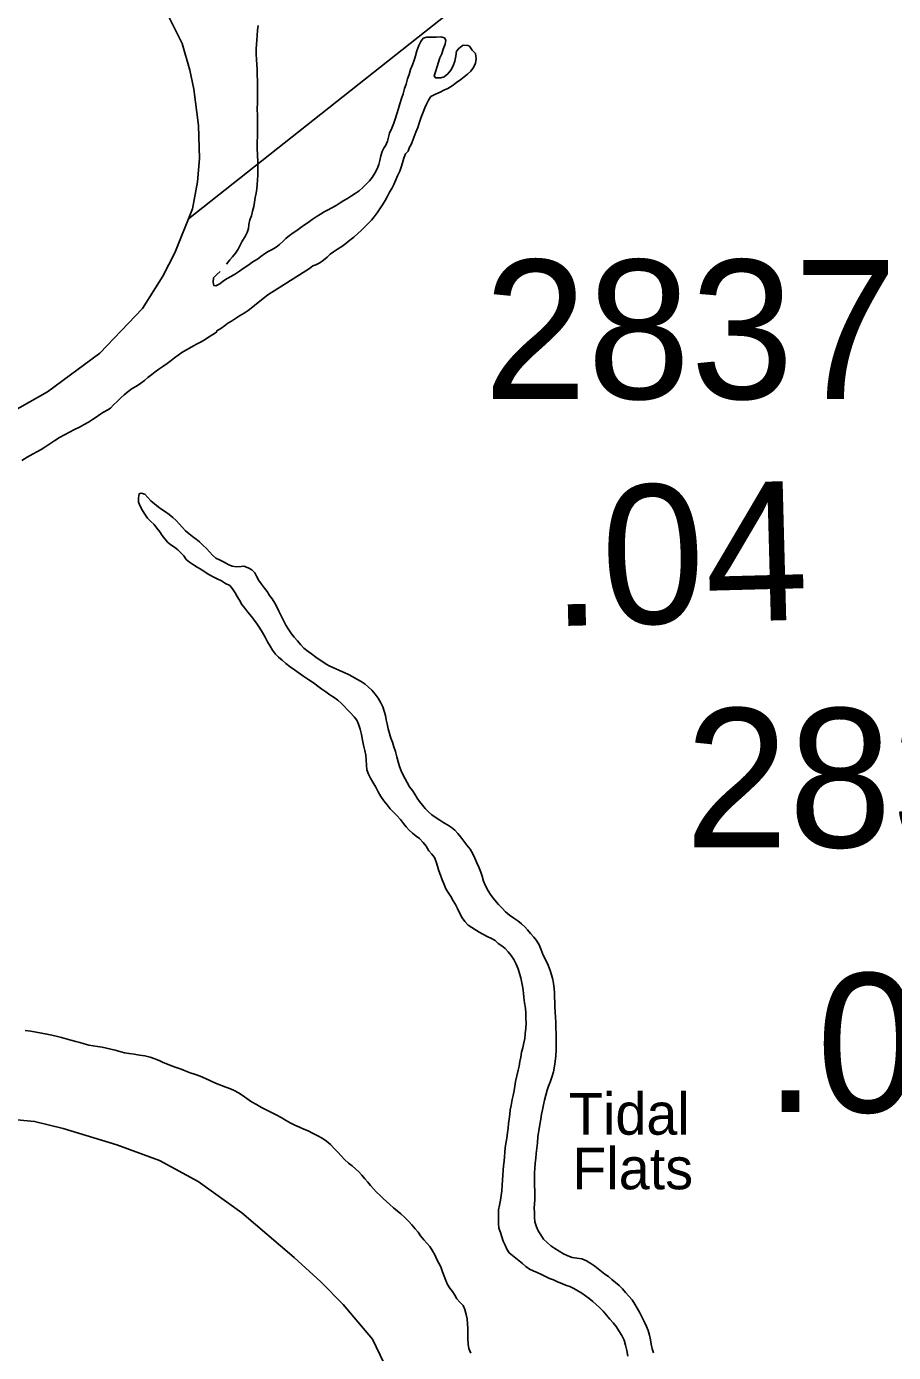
# Model space of a CAD drawing. Extents: x 2290055 to 2389491, y 66597 to 237875.
# Drawn here: x 2304563 to 2307682, y 190299 to 195070 of the extents above; entities that cross this region are included whole.
import ezdxf

# ---------------------------------------------------------------- set-up
doc = ezdxf.new("R2010")
doc.units = 0
for name, color, linetype in [('Exist Boundary Political CountyLine', 7, 'Continuous'), ('Exist Hydrographic Point Label', 7, 'Continuous'), ('Exist Hydrographic River Shore', 7, 'Continuous'), ('Exist Road Secondary Mileage Hundredths English Label', 7, 'Continuous'), ('Exist Road Secondary Type 51 Number Label', 7, 'Continuous'), ('Exist Utilities Electrical Transmission Line', 7, 'Continuous')]:
    doc.layers.add(name, color=color, linetype=linetype)

msp = doc.modelspace()

# ---------------------------------------------------------------- linework, layer by layer
at = {"layer": 'Exist Boundary Political CountyLine'}
for points in [[(2305033.7, 195189.4), (2305122.9, 195008.9), (2305150.7, 194912), (2305165.4, 194844.6), (2305182.6, 194713.2), (2305185.3, 194595.3), (2305178.6, 194511), (2305160.5, 194414.2), (2305096.7, 194255.7), (2305054, 194171.9), (2304980.6, 194055), (2304826.9, 193894.9), (2304638.4, 193755.3), (2304476, 193662.9)], [(2304361.5, 191151.6), (2304592.4, 191130.7), (2304695.5, 191104.8), (2304887.9, 191046.4), (2305042.1, 190990.5), (2305181.2, 190914), (2305337.7, 190802.2), (2305526.2, 190641.6), (2305621.7, 190553.3), (2305702.9, 190472.5), (2305808, 190346.7), (2305849.3, 190262.3)]]:
    msp.add_lwpolyline(points, dxfattribs=at)
at = {"layer": 'Exist Hydrographic River Shore'}
for points in [[(2305396.5, 195072.6), (2305394, 195056.8), (2305392.5, 195037), (2305392, 195020.4), (2305390.5, 195005.4), (2305389.7, 194989), (2305389.5, 194971), (2305390.5, 194950), (2305391.5, 194933.8), (2305392.5, 194913.4), (2305393.5, 194896.2), (2305394.2, 194874.6), (2305394.5, 194853.8), (2305394.5, 194838.8), (2305394, 194817.6), (2305393.7, 194795.2), (2305393.5, 194772.8), (2305394, 194749.6), (2305394.7, 194728.4), (2305394.7, 194707), (2305394.5, 194688.6), (2305393.7, 194672.4), (2305393.5, 194655.8), (2305393.5, 194640), (2305393.5, 194631.8), (2305395.5, 194582.8), (2305395.7, 194567.2), (2305396, 194550.8), (2305395.5, 194535), (2305394.5, 194517.4), (2305393.2, 194500.8), (2305391.7, 194485.2), (2305389.7, 194470), (2305386, 194454.8), (2305383, 194437.4), (2305380.5, 194421.6), (2305376.7, 194404.8), (2305372.2, 194389), (2305367, 194373.6), (2305363.7, 194357.6), (2305362.5, 194342.4), (2305357.5, 194328.2), (2305349.7, 194314), (2305339.5, 194297.2), (2305331.5, 194282.4), (2305324.2, 194268.2), (2305314.7, 194253.6), (2305304.5, 194241.4), (2305294.7, 194229.8), (2305283.2, 194214.2)], [(2305838, 194603.8), (2305842.7, 194620.4), (2305850.2, 194634), (2305854.7, 194640.4), (2305861.5, 194656.6), (2305865, 194671.8), (2305869.7, 194686.2), (2305877, 194703.4), (2305884.7, 194721.8), (2305890.2, 194739.6), (2305895.2, 194755.6), (2305901.5, 194774), (2305906.7, 194791), (2305912.5, 194810.2), (2305918.2, 194827.2), (2305923, 194846.8), (2305928.5, 194862.4), (2305933.5, 194880.8), (2305939.5, 194897.2), (2305945.2, 194915), (2305951.5, 194932.2), (2305957.5, 194948.6), (2305962.7, 194964.6), (2305967.7, 194982.6), (2305974.5, 195001.4), (2305981.5, 195015.4), (2305990.5, 195027.4), (2306003.5, 195031.6), (2306021.5, 195031.4), (2306037.5, 195031.2), (2306053.2, 195032), (2306066.7, 195029), (2306071.5, 195021), (2306069.5, 195005.8), (2306062.7, 194988.2), (2306057.5, 194971.8), (2306050.7, 194957.2), (2306045.2, 194940.8), (2306040.5, 194925.4), (2306034.7, 194906.8), (2306030.2, 194892.4), (2306035, 194884.8), (2306053.5, 194884.6), (2306065.7, 194888.6), (2306079, 194899.6), (2306089.7, 194912.8), (2306098.5, 194927.6), (2306103.7, 194944.4), (2306107.5, 194962.6), (2306110.7, 194981.2), (2306118.5, 194990.6), (2306131, 194999.8), (2306134.5, 195002.6), (2306150.5, 195001.8), (2306156.7, 194999.2), (2306166.7, 194985), (2306178.5, 194972), (2306180.5, 194953.6), (2306178.5, 194937.6), (2306171, 194922.4), (2306161.5, 194909.4), (2306149.7, 194898.2), (2306137.5, 194888), (2306125.2, 194879), (2306109.7, 194868), (2306094.5, 194856.6), (2306078.5, 194846.4), (2306064.7, 194840), (2306051, 194833.8), (2306034.2, 194825.8), (2306018, 194817.6), (2306009.5, 194804), (2306002.5, 194790.4), (2305996, 194776.6), (2305989.7, 194761.4), (2305983.5, 194742.8), (2305977.5, 194726), (2305971.5, 194706.8), (2305964.2, 194689), (2305956.7, 194670), (2305949.5, 194651.6), (2305946, 194643), (2305941.2, 194635), (2305936.5, 194620.8), (2305927, 194611.6), (2305920.5, 194595.4), (2305916, 194578.8), (2305911.5, 194563.6), (2305905.7, 194549), (2305898.2, 194532.2), (2305891.5, 194517.6), (2305885.2, 194501.2), (2305877.5, 194486.6), (2305869.5, 194473.2), (2305860.2, 194457), (2305853, 194443.4), (2305843.5, 194428), (2305834.5, 194413.8)], [(2305260.5, 194187.8), (2305248.2, 194177.4), (2305236, 194165.4), (2305234.7, 194150.4), (2305237.5, 194137.8), (2305244.7, 194136.6), (2305259, 194144.2), (2305272.2, 194155.2), (2305285, 194163.4), (2305300.2, 194172), (2305315.7, 194180), (2305329.5, 194189.4), (2305342.7, 194198.8), (2305355.7, 194206.8), (2305367.6, 194215.9), (2305368.6, 194216.7), (2305381, 194225), (2305394.7, 194233), (2305406.5, 194242.6), (2305419, 194251.4), (2305432.5, 194260.2), (2305447.5, 194267.8), (2305461.5, 194275.8), (2305473.5, 194285), (2305485, 194296.4), (2305496.5, 194307), (2305509.2, 194317.2), (2305522.7, 194327), (2305535.2, 194335.8), (2305550.5, 194346), (2305563.5, 194355.8), (2305576.2, 194365), (2305590.7, 194375), (2305605, 194384.8), (2305620.5, 194394.6), (2305633.7, 194402.6), (2305648.5, 194410.6), (2305662.2, 194417.2), (2305677.5, 194426), (2305691.2, 194435), (2305704.7, 194443.6), (2305718.5, 194451.2), (2305732.5, 194460), (2305745.5, 194468.6), (2305759.5, 194478.2), (2305772.7, 194490.4), (2305785.5, 194502.4), (2305797.2, 194514.4), (2305806.5, 194526.6), (2305816.5, 194541.8), (2305824.7, 194557.6), (2305830.2, 194572.8), (2305834.5, 194587.4), (2305838, 194603.8)], [(2305834.5, 194413.8), (2305825.2, 194399.8), (2305814.5, 194385.4), (2305804.5, 194372.8), (2305793, 194361.6), (2305779.7, 194348.2), (2305767.7, 194335.6), (2305755.5, 194324.4), (2305741, 194312), (2305727, 194300.8), (2305712, 194288.8), (2305698.2, 194278.4), (2305682.2, 194268.2), (2305668.2, 194259), (2305656, 194250), (2305644.5, 194240), (2305631.5, 194229.2), (2305619, 194219.8), (2305604.5, 194212.2), (2305593.5, 194208.2), (2305581.2, 194199.2), (2305431.5, 194104.2), (2305361.2, 194048.4), (2305346.2, 194038), (2305329.5, 194028.6)], [(2305329.5, 194028.6), (2305315.5, 194019.4), (2305301, 194009.8), (2305287.5, 194002.2), (2305275.2, 193993), (2305262.5, 193983.6), (2305248, 193975), (2305246.5, 193969.8), (2305233.5, 193961.4), (2305218.5, 193952.2), (2305205.5, 193943.4), (2305192.2, 193935.4), (2305177.7, 193927.8), (2305163.7, 193920.2), (2305149.7, 193911.8), (2305136.2, 193904.8), (2305121.5, 193896.2), (2305108.7, 193887), (2305096, 193877.2), (2305084, 193867.8), (2305069.5, 193857.2), (2305054, 193847), (2305039.7, 193837.4), (2305026.5, 193827.8), (2305014, 193817.8), (2304999.7, 193806.8), (2304987.2, 193795.6), (2304975, 193786), (2304959.5, 193776.2), (2304943.7, 193766.8), (2304929.2, 193756.2), (2304914.2, 193744.2), (2304902.2, 193733.4), (2304889.5, 193720.2), (2304876.5, 193708.8), (2304865.7, 193696.4), (2304855.5, 193691), (2304840.7, 193682.2), (2304827.5, 193673.8), (2304814.5, 193664.6), (2304801, 193655.2), (2304786.2, 193646), (2304770.7, 193637.2), (2304754.2, 193628.4), (2304736.5, 193619.4), (2304718, 193610), (2304700.2, 193600.4), (2304682.5, 193590.6), (2304665, 193580.4), (2304647.7, 193568.8), (2304629.5, 193556.2), (2304615.5, 193547.6), (2304600, 193539), (2304586.7, 193532), (2304566, 193520.4), (2304546.7, 193508.2)], [(2305965.5, 192157.4), (2305951.5, 192167.8), (2305939.7, 192178.2), (2305928.5, 192190.6), (2305919.2, 192202.8), (2305909, 192216.4), (2305895.2, 192231.6), (2305882.2, 192244.2), (2305871.5, 192255.6), (2305860.5, 192269.4), (2305848.2, 192283.8), (2305837.5, 192300), (2305828.5, 192316.6), (2305819.5, 192333.4), (2305809.5, 192350.6), (2305800.5, 192365.2), (2305793.7, 192379.6), (2305788, 192395.6), (2305786, 192412.2), (2305785.5, 192431), (2305784.2, 192447.8), (2305780.5, 192465.6), (2305776, 192484.2), (2305772.2, 192502.6), (2305768.5, 192522.2), (2305763.7, 192541.8), (2305758, 192559.4), (2305751.2, 192574.2), (2305742.5, 192586.6), (2305728.2, 192601.4), (2305716.7, 192612.8), (2305705.7, 192624.4), (2305694.7, 192635.6), (2305683, 192646), (2305669.7, 192656), (2305655, 192665.8), (2305639.7, 192675.8), (2305625.5, 192686), (2305611.5, 192696.6), (2305596, 192708), (2305578.5, 192719.8), (2305560.5, 192731.4), (2305544, 192743), (2305527.5, 192754.6), (2305511.5, 192766.2), (2305496.5, 192777.8), (2305482.5, 192789.6), (2305470.2, 192800.6), (2305459.2, 192811.4), (2305448, 192826.2), (2305439.7, 192840.6), (2305430.5, 192856.4), (2305421.5, 192873), (2305412.5, 192889.8), (2305402.7, 192905.6), (2305392.7, 192919.6), (2305383.7, 192932.2), (2305372.5, 192947), (2305359.5, 192962.2), (2305348.2, 192976.6), (2305338.2, 192990.8), (2305329.2, 193006), (2305321.5, 193019.4), (2305313.5, 193032.8), (2305304.5, 193046.2), (2305294.5, 193058.4), (2305279.5, 193066.2), (2305264.2, 193074.8), (2305249.7, 193082), (2305234.5, 193090), (2305219.5, 193097.8), (2305206.2, 193106), (2305193.5, 193114.4), (2305177.5, 193124.8), (2305163.5, 193133), (2305150, 193142.4), (2305138.2, 193152.2), (2305128.7, 193165.2), (2305118.7, 193176.4), (2305107.5, 193186.4), (2305096, 193196.2), (2305082.7, 193205.2), (2305071, 193214.6), (2305061, 193226), (2305051.5, 193238.4), (2305042.5, 193251.2), (2305032.5, 193264.8), (2305022, 193277.8), (2305009.5, 193290.6), (2304999, 193301.4), (2304988.5, 193315.4), (2304980.2, 193328.8), (2304972.2, 193343.6), (2304966.5, 193357.8), (2304966.5, 193373.4), (2304968.7, 193388.4), (2304975.5, 193390.4), (2304988.7, 193387.6), (2304999.5, 193375)], [(2304999.5, 193375), (2305010.7, 193362.8), (2305023.5, 193352.6), (2305036.5, 193341.6), (2305050.2, 193331.6), (2305063.5, 193323.2), (2305077, 193313.6), (2305089.5, 193303.4), (2305101.7, 193292), (2305113, 193280.8), (2305124.5, 193267.6), (2305135.5, 193255.4), (2305148, 193244.2), (2305161, 193234.8), (2305174.2, 193225.2), (2305186, 193215.4), (2305198, 193203.4), (2305210.5, 193191.6), (2305221.5, 193180.2), (2305232.5, 193167.8), (2305244.7, 193157.2), (2305259.5, 193149.4), (2305274.7, 193142.2), (2305288.2, 193134.2), (2305303.2, 193128.6), (2305319, 193125.8), (2305335, 193127), (2305345.5, 193128.4), (2305360.5, 193122.2), (2305374.2, 193115.4), (2305384.2, 193103.6), (2305392.2, 193090), (2305399.5, 193076.6), (2305408.5, 193062.8), (2305419, 193049.4), (2305428.5, 193036.4), (2305437.5, 193022.4), (2305446.7, 193010.4), (2305456.5, 192995.2), (2305464.2, 192981.4), (2305471.5, 192966.2), (2305479.7, 192949.4), (2305488.2, 192933.2), (2305496.7, 192915.8), (2305506.5, 192898.6), (2305516, 192884.8), (2305526.5, 192872.6), (2305538, 192859.2), (2305549.2, 192846.4), (2305561.2, 192833), (2305576, 192821.2), (2305588.5, 192812.4), (2305604.2, 192801.2), (2305616.5, 192792.4), (2305629, 192783.6), (2305641.7, 192775.4), (2305655, 192768), (2305673.5, 192759.4), (2305689.5, 192752.6), (2305706, 192745.6), (2305721.5, 192738), (2305736.7, 192730), (2305751.7, 192722.2), (2305767.5, 192713), (2305781, 192703.4), (2305793.5, 192693.4), (2305805.5, 192682.4), (2305817.5, 192668.2), (2305828.5, 192653.2), (2305838.5, 192636.8), (2305845.2, 192622.4), (2305850.5, 192607), (2305854.5, 192591.2), (2305857.5, 192575.4), (2305860.2, 192560.4), (2305864, 192542.4), (2305868.7, 192525.8), (2305874.5, 192509), (2305879.5, 192494.6), (2305885, 192478.6), (2305890.5, 192461), (2305895.7, 192442), (2305900.7, 192424.4), (2305905.5, 192407.8), (2305910.7, 192392.4), (2305917.5, 192378.4), (2305925.5, 192362.6), (2305932.7, 192349.4), (2305941.5, 192334.6), (2305951.5, 192320.8), (2305960.5, 192307.6), (2305969.2, 192294), (2305977.5, 192281.4), (2305987.5, 192268), (2305997.2, 192256), (2306009.2, 192244.2), (2306022, 192233), (2306037, 192222.4), (2306050, 192214.2), (2306065, 192204.6)], [(2306065, 192204.6), (2306078.2, 192197), (2306092, 192188), (2306104.5, 192178.4), (2306115.5, 192166.4), (2306125.5, 192153.2), (2306136.2, 192138.8), (2306147.7, 192124.4), (2306159, 192109.6), (2306168.5, 192093.8), (2306176.5, 192077.2), (2306183.7, 192061.4), (2306191, 192045.4), (2306197.5, 192027.6), (2306202.2, 192012.8), (2306207.7, 191995), (2306214.5, 191977.6), (2306223.5, 191960.6), (2306235, 191943.6), (2306247.5, 191927), (2306261, 191911.4), (2306274, 191897.8), (2306286.5, 191884.6), (2306300.7, 191872.4), (2306316, 191861.8), (2306331, 191851.8), (2306343.5, 191841.4), (2306355.5, 191830.6), (2306366, 191819.4), (2306376.2, 191806.8), (2306388, 191794), (2306398.5, 191781), (2306407, 191765.8), (2306414.2, 191747.8), (2306422, 191728.8), (2306431.2, 191710.8), (2306439.5, 191693), (2306447, 191673.2), (2306451.7, 191658.2), (2306456.2, 191641), (2306459.5, 191626.2), (2306461.5, 191609), (2306462.5, 191593.6), (2306463.2, 191576.4), (2306463.5, 191560.8), (2306464.2, 191544.2), (2306465.5, 191524.2), (2306466.7, 191505.6), (2306467.5, 191486.4), (2306468, 191466.6), (2306468.5, 191446.8), (2306468.5, 191426.6), (2306468.7, 191406.6), (2306468.5, 191387), (2306467.2, 191367), (2306465.2, 191346.4), (2306463, 191329.6)], [(2306341.5, 191362), (2306344.5, 191379.8), (2306348.2, 191395.6), (2306352.5, 191413), (2306355.5, 191428.6), (2306357.5, 191445.6), (2306359.2, 191466), (2306360.2, 191484.4), (2306360, 191501.8), (2306359.5, 191520), (2306358, 191538.2), (2306355.2, 191556.8), (2306352.5, 191576.6), (2306350.7, 191592), (2306348.5, 191610.8), (2306345.5, 191628.6), (2306341.5, 191647.4), (2306337, 191663.2), (2306331.5, 191679), (2306324.2, 191696.8), (2306316.2, 191713.2), (2306306.5, 191727.6), (2306296.2, 191740.4), (2306285.5, 191752.4), (2306273.5, 191762.8), (2306259.5, 191770.4), (2306248.7, 191781.2), (2306235.5, 191788.8), (2306221, 191796.4), (2306206.7, 191802.6), (2306192.2, 191811), (2306178.5, 191819.8), (2306165.5, 191828.2), (2306152.7, 191837.2), (2306139.7, 191850), (2306130.7, 191862.8), (2306122.7, 191878.8), (2306113.7, 191897.2), (2306106.5, 191910.8), (2306098.5, 191924.2), (2306089.2, 191939.4), (2306080.5, 191954), (2306072.2, 191967.8), (2306065.2, 191982.8), (2306058.7, 191999.6), (2306052.5, 192016.6), (2306047, 192032.4), (2306041.2, 192048.8), (2306037, 192064.6), (2306030.5, 192080), (2306021.2, 192091.6), (2306011, 192103.8), (2306000.7, 192120.4), (2305990.5, 192134.4), (2305977, 192148), (2305965.5, 192157.4)], [(2304558.2, 191457.8), (2304578.5, 191455), (2304598.5, 191451.6), (2304617.7, 191448.2), (2304636.5, 191444.6), (2304654, 191441.2), (2304669.7, 191437.6), (2304689, 191432), (2304705.7, 191427.2), (2304723.2, 191423), (2304740.7, 191418.6), (2304755.5, 191414.4), (2304770.7, 191409.2), (2304787.5, 191405.4), (2304803.5, 191402.8), (2304819.2, 191400.2), (2304836, 191397.6), (2304851, 191394.6), (2304866.5, 191390.8), (2304882, 191386.4), (2304898.5, 191381.6), (2304916.2, 191377.2), (2304932.2, 191374.4), (2304950.2, 191372), (2304969.7, 191369.4), (2304989.5, 191366.2), (2305007.7, 191361.8), (2305025.5, 191356), (2305040, 191349.6), (2305055.2, 191342), (2305070, 191336), (2305085.5, 191330.4), (2305101.7, 191324.6), (2305119.5, 191318.2), (2305133.5, 191312.8), (2305151.5, 191305.8), (2305171, 191299.2), (2305188.5, 191293.4), (2305206.7, 191285.4), (2305224.7, 191276.2), (2305243.7, 191267.8), (2305264.5, 191260.2), (2305280.5, 191254.4), (2305297, 191247.8), (2305310.7, 191241.4), (2305325.7, 191233.4), (2305339, 191224.8), (2305356.2, 191212.6), (2305372.7, 191201.4), (2305390.5, 191191.2), (2305408.2, 191181.2), (2305426, 191171.8), (2305444.2, 191162.8), (2305462, 191153.8), (2305479, 191144.4), (2305495, 191134.8), (2305511.5, 191125.6), (2305528.5, 191117.6), (2305545, 191110.2), (2305560.5, 191103.2), (2305576.2, 191096.2), (2305592.5, 191088.6), (2305609.5, 191080.2), (2305627, 191070.8), (2305643, 191059.8), (2305657, 191047), (2305670.5, 191033.4), (2305683.5, 191019.8), (2305695.5, 191006.4), (2305707.5, 190993.8), (2305722.2, 190980.6)], [(2306726.5, 190286.6), (2306722.5, 190306), (2306718.5, 190325.4), (2306713, 190344), (2306704.5, 190360.8), (2306694.7, 190377.6), (2306684.5, 190393), (2306673.7, 190405.8), (2306662.2, 190419), (2306649.7, 190433.2), (2306637.2, 190447.6), (2306624.5, 190460.8), (2306612, 190472.2), (2306600.5, 190482.4), (2306587.7, 190493), (2306574.7, 190503.4), (2306561.2, 190512.8), (2306547, 190520.8), (2306531.7, 190529), (2306517.5, 190536.6), (2306502.7, 190542), (2306488.5, 190547.8), (2306473.5, 190553.4), (2306458.5, 190560.4), (2306444.5, 190566), (2306430, 190573), (2306415.5, 190580), (2306400.5, 190587), (2306386.5, 190593.6), (2306372.7, 190599.6), (2306359.7, 190608.4), (2306347, 190619), (2306336, 190629.2), (2306323.5, 190638.4), (2306311.5, 190648), (2306299.5, 190657.4), (2306291.5, 190671.6), (2306285.5, 190685.6), (2306278.5, 190700), (2306273.5, 190715), (2306268, 190730.8), (2306263, 190746.6), (2306261.2, 190763.2), (2306261, 190778.2), (2306261.5, 190797), (2306261.7, 190812.6), (2306264.5, 190829.6), (2306268.5, 190846.8), (2306271.2, 190863.6), (2306273, 190881.4), (2306274.5, 190900.2), (2306275.7, 190920.8), (2306276.7, 190936.6), (2306278, 190954.8), (2306279.5, 190971.2), (2306281.2, 190988), (2306282.7, 191003.2), (2306284, 191020.2), (2306285.7, 191035.8), (2306288.2, 191050.8), (2306291.2, 191070.4), (2306293.7, 191091), (2306295.5, 191106.2), (2306297.5, 191123.2), (2306299.5, 191139), (2306301.5, 191156.4), (2306303.5, 191172), (2306306.5, 191188.2), (2306310.5, 191209), (2306313.5, 191224), (2306317, 191241.4), (2306320, 191257.2), (2306322.7, 191274), (2306327, 191294.2), (2306331.7, 191314.6), (2306335, 191329.2), (2306338.5, 191346.4), (2306341.5, 191362)], [(2306463, 191329.6), (2306458.5, 191308.6), (2306453.2, 191289.8), (2306446.7, 191271.8), (2306441.5, 191257.4), (2306436, 191242.6), (2306431, 191225), (2306426.7, 191207.6), (2306423, 191190.4), (2306419.2, 191172), (2306416.2, 191156.6), (2306413, 191138.4), (2306409.7, 191120), (2306406.2, 191097.2), (2306403.2, 191076), (2306401, 191053.4), (2306399.2, 191034.4), (2306397, 191015.4), (2306395.2, 190998), (2306393.5, 190980.2), (2306391.7, 190962.4), (2306390.5, 190945.4), (2306390.5, 190929.6), (2306390.7, 190913.8), (2306391, 190897.4), (2306391.5, 190882), (2306391.5, 190865.4), (2306391.5, 190849.2), (2306390.5, 190834), (2306389.7, 190818.6), (2306390.2, 190803.2), (2306391, 190786.2), (2306392.5, 190769), (2306397.5, 190751), (2306404.5, 190736.8), (2306413.5, 190722.2), (2306423.7, 190707.6), (2306435.7, 190694.6), (2306449.5, 190683.2), (2306463.7, 190673.6), (2306479.7, 190663.6), (2306495.5, 190654), (2306510.2, 190647.2), (2306526.7, 190641.2), (2306543.5, 190638.6), (2306561.5, 190636), (2306577.2, 190629.6), (2306593, 190619.4), (2306607.7, 190609.4), (2306619.5, 190600), (2306631.2, 190590.4), (2306644, 190581.4), (2306657, 190572.2), (2306669.5, 190562), (2306682.5, 190551.2), (2306695.5, 190539.8), (2306707.5, 190528), (2306718.5, 190515.4), (2306730, 190502), (2306741.5, 190488.2), (2306752, 190473), (2306759.5, 190459.4), (2306769.2, 190441.6), (2306778, 190424.8), (2306786.5, 190408.6), (2306793.5, 190393), (2306799.5, 190378), (2306804.5, 190361.2), (2306807.5, 190344.8), (2306810.2, 190329), (2306814.2, 190312.8), (2306818.5, 190297.6)], [(2305722.2, 190980.6), (2305734.5, 190971.4), (2305747, 190960.6), (2305759, 190948.8), (2305770.2, 190937), (2305780.7, 190924.6), (2305791, 190912.2), (2305800.7, 190899.8), (2305811.5, 190887.8), (2305822.5, 190876.2), (2305834.5, 190864.8), (2305846.2, 190853.4), (2305858.2, 190842.4), (2305870.7, 190831.4), (2305883.7, 190820.2), (2305897.2, 190809), (2305910.2, 190797.8), (2305923.2, 190786), (2305937.2, 190772.2), (2305949.5, 190759.2), (2305961.7, 190744.6), (2305971.7, 190732), (2305981.2, 190719), (2305992.5, 190704.8), (2306003.7, 190693), (2306014.5, 190680.4), (2306024, 190665.2), (2306032.5, 190650.2), (2306039.7, 190634.4), (2306046.5, 190620.8), (2306053.2, 190607), (2306060.2, 190589.2), (2306065.2, 190574.4), (2306071.5, 190558.8), (2306077.7, 190544.2), (2306086, 190530.6), (2306096.2, 190518.2), (2306103.7, 190505.2), (2306111.7, 190492.4), (2306122.5, 190480), (2306133.7, 190468.6), (2306140.5, 190453.8), (2306145, 190436.2), (2306148.5, 190420.4), (2306150.2, 190402.2), (2306150.5, 190387.2), (2306150.7, 190368.2), (2306151, 190349.4), (2306152, 190329.4), (2306154.7, 190314), (2306161.7, 190297.2)]]:
    msp.add_lwpolyline(points, dxfattribs=at)
at = {"layer": 'Exist Utilities Electrical Transmission Line'}
msp.add_line((2306712.2, 195618.3), (2305146.5, 194377.2), dxfattribs=at)

# ---------------------------------------------------------------- texts
at = {"layer": 'Exist Hydrographic Point Label'}
for s, p in [('Tidal', (2306514.5, 191082.9)), ('Flats', (2306526.6, 190886.5))]:
    msp.add_text(s, height=150, dxfattribs=at).set_placement(p)
at = {"layer": 'Exist Road Secondary Mileage Hundredths English Label'}
for s, rotation, p in [('.04', 1.506, (2306451.5, 192911.7)), ('.05', 359.7974, (2307218.7, 191164.8))]:
    msp.add_text(s, height=500, rotation=rotation, dxfattribs=at).set_placement(p)
at = {"layer": 'Exist Road Secondary Type 51 Number Label'}
for s, p in [('2837', (2306208, 193730)), ('2838', (2306932.4, 192116.7))]:
    msp.add_text(s, height=500, dxfattribs=at).set_placement(p)

doc.saveas('drawing.dxf')
